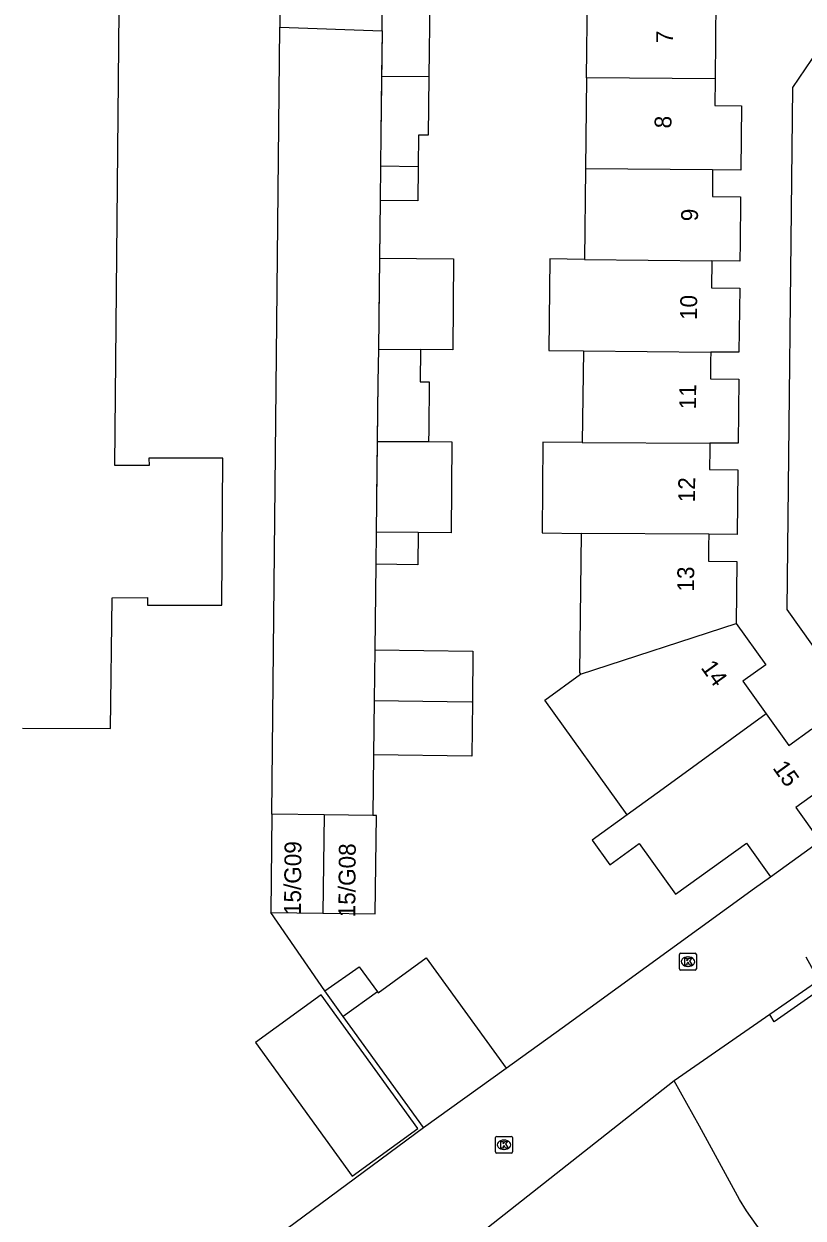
# Model space of a CAD drawing. Extents: x 159265 to 160143, y 383413 to 384319.
# Drawn here: x 159435.2 to 159481.5, y 383502.5 to 383573.4 of the extents above; entities that cross this region are included whole.
import ezdxf

# ---------------------------------------------------------------- set-up
doc = ezdxf.new("R2010")
doc.units = 0
for name, color, linetype in [('IMGEO_Hek', 7, 'Continuous'), ('IMGEO_Kolk', 7, 'Continuous'), ('IMGEO_Muur', 7, 'Continuous'), ('IMGEO_Pand', 7, 'Continuous'), ('IMGEO_Pand_nummerreeks', 7, 'Continuous'), ('IMGEO_Rijbaan_lokaal_open', 7, 'Continuous'), ('IMGEO_Voetpad_open', 7, 'Continuous')]:
    doc.layers.add(name, color=color, linetype=linetype)

msp = doc.modelspace()

# ---------------------------------------------------------------- linework, layer by layer
at = {"layer": 'IMGEO_Hek'}
msp.add_lwpolyline([(159453.085, 383515.996), (159449.878, 383520.645)], dxfattribs=at)
at = {"layer": 'IMGEO_Kolk'}
for p, q in [((159474.146, 383517.304), (159474.146, 383518.156)), ((159474.221, 383518.23), (159475.073, 383518.23)), ((159475.147, 383518.156), (159475.147, 383517.304)), ((159474.657, 383517.45), (159474.632, 383517.45)), ((159474.634, 383518.01), (159474.659, 383518.01)), ((159475.073, 383517.23), (159474.221, 383517.23)), ((159463.223, 383506.438), (159463.223, 383507.29)), ((159463.298, 383507.364), (159464.15, 383507.364)), ((159463.711, 383507.144), (159463.736, 383507.144)), ((159464.224, 383507.29), (159464.224, 383506.438)), ((159464.15, 383506.364), (159463.298, 383506.364)), ((159463.734, 383506.584), (159463.709, 383506.584))]:
    msp.add_line(p, q, dxfattribs=at)
for points in [[(159474.146, 383517.304), (159474.146, 383518.156)], [(159474.221, 383518.23), (159475.073, 383518.23)], [(159475.147, 383518.156), (159475.147, 383517.304)], [(159474.467, 383517.93), (159474.59, 383517.93), (159474.59, 383517.779), (159474.72, 383517.93), (159474.884, 383517.93), (159474.738, 383517.779), (159474.891, 383517.53), (159474.739, 383517.53), (159474.654, 383517.694), (159474.59, 383517.627), (159474.59, 383517.53), (159474.467, 383517.53), (159474.467, 383517.93)], [(159475.073, 383517.23), (159474.221, 383517.23)], [(159463.223, 383506.438), (159463.223, 383507.29)], [(159463.298, 383507.364), (159464.15, 383507.364)], [(159463.544, 383507.064), (159463.667, 383507.064), (159463.667, 383506.913), (159463.797, 383507.064), (159463.961, 383507.064), (159463.815, 383506.913), (159463.968, 383506.664), (159463.816, 383506.664), (159463.731, 383506.828), (159463.667, 383506.761), (159463.667, 383506.664), (159463.544, 383506.664), (159463.544, 383507.064)], [(159464.224, 383507.29), (159464.224, 383506.438)], [(159464.15, 383506.364), (159463.298, 383506.364)]]:
    msp.add_lwpolyline(points, dxfattribs=at)
for centre, start, end in [((159474.223, 383518.154), 91.55205, 178.44795), ((159474.223, 383518.154), 91.55205, 178.44795), ((159475.071, 383518.154), 1.55205, 88.44795), ((159475.071, 383518.154), 1.55205, 88.44795), ((159474.223, 383517.306), 181.55205, 268.44795), ((159474.223, 383517.306), 181.55205, 268.44795), ((159475.071, 383517.306), 271.55205, 358.44795), ((159475.071, 383517.306), 271.55205, 358.44795), ((159463.3, 383507.288), 91.55205, 178.44795), ((159463.3, 383507.288), 91.55205, 178.44795), ((159464.148, 383507.288), 1.55205, 88.44795), ((159464.148, 383507.288), 1.55205, 88.44795), ((159463.3, 383506.44), 181.55205, 268.44795), ((159463.3, 383506.44), 181.55205, 268.44795), ((159464.148, 383506.44), 271.55205, 358.44795), ((159464.148, 383506.44), 271.55205, 358.44795)]:
    msp.add_arc(centre, 0.0765, start, end, dxfattribs=at)
for centre, major_axis, ratio, start_param, end_param in [((159474.633, 383517.73), (-0.387, 0.002), 0.722429, 4.712389, 7.853982), ((159474.658, 383517.73), (-0.39, 0.002), 0.717154, 1.570796, 4.712389), ((159463.71, 383506.864), (-0.387, 0.002), 0.722429, 4.712389, 7.853982), ((159463.735, 383506.864), (-0.39, 0.002), 0.717154, 1.570796, 4.712389)]:
    msp.add_ellipse(centre, major_axis=major_axis, ratio=ratio, start_param=start_param, end_param=end_param, dxfattribs=at)
at = {"layer": 'IMGEO_Muur'}
for points in [[(159456.489, 383572.978), (159456.416, 383566.809)], [(159456.369, 383562.899), (159456.287, 383556.01)], [(159456.241, 383552.11), (159456.159, 383545.21)], [(159456.113, 383541.311), (159456.053, 383536.231)], [(159455.979, 383530.002), (159455.935, 383526.403)], [(159478.605, 383522.089), (159479.549, 383522.772)], [(159467.171, 383513.81), (159478.605, 383522.089)], [(159481.651, 383518.018), (159482.429, 383516.62), (159479.511, 383514.594)]]:
    msp.add_lwpolyline(points, dxfattribs=at)
at = {"layer": 'IMGEO_Pand'}
for points in [[(159435.135, 383531.595), (159440.361, 383531.572), (159440.449, 383539.323), (159442.547, 383539.346), (159442.56, 383538.888), (159446.962, 383538.883), (159447.024, 383547.601), (159442.643, 383547.602), (159442.655, 383547.178), (159440.619, 383547.18), (159441.121, 383599.115), (159441.25, 383614.012), (159441.513, 383614.01), (159441.516, 383614.663), (159441.16, 383614.677), (159441.179, 383616.916), (159441.557, 383616.959), (159441.586, 383618.355)], [(159468.628, 383570.17), (159468.745, 383580.009)], [(159456.489, 383572.978), (159456.512, 383574.879)], [(159459.318, 383574.845), (159459.262, 383570.231)], [(159476.313, 383574.815), (159476.255, 383570.12)], [(159456.489, 383572.978), (159456.457, 383570.25)], [(159456.457, 383570.25), (159456.416, 383566.809), (159456.394, 383564.949)], [(159459.262, 383570.231), (159456.457, 383570.25)], [(159459.262, 383570.231), (159459.22, 383566.777), (159458.651, 383566.783), (159458.629, 383564.922)], [(159468.628, 383570.17), (159468.564, 383564.77)], [(159476.255, 383570.12), (159468.628, 383570.17)], [(159476.255, 383570.12), (159476.236, 383568.531), (159477.834, 383568.513), (159477.794, 383564.71), (159476.115, 383564.721)], [(159456.394, 383564.949), (159456.369, 383562.899)], [(159458.629, 383564.922), (159458.605, 383562.873), (159456.369, 383562.899)], [(159456.394, 383564.949), (159458.629, 383564.922)], [(159468.564, 383564.77), (159468.5, 383559.398)], [(159476.115, 383564.721), (159468.564, 383564.77)], [(159476.115, 383564.721), (159476.114, 383564.633), (159476.11, 383564.218), (159476.098, 383563.133), (159477.777, 383563.115), (159477.745, 383560.197), (159477.737, 383559.517), (159477.734, 383559.292), (159476.057, 383559.311)], [(159456.328, 383559.484), (159456.264, 383554.08)], [(159456.328, 383559.484), (159460.731, 383559.445), (159460.684, 383554.041), (159458.764, 383554.058)], [(159468.5, 383559.398), (159466.445, 383559.434), (159466.381, 383553.997), (159468.436, 383553.972)], [(159468.5, 383559.398), (159476.057, 383559.311)], [(159476.057, 383559.311), (159476.04, 383557.725), (159477.719, 383557.707), (159477.677, 383553.89), (159476, 383553.905)], [(159456.264, 383554.08), (159456.241, 383552.11), (159456.199, 383548.606)], [(159456.264, 383554.08), (159458.764, 383554.058)], [(159458.764, 383554.058), (159458.742, 383552.136), (159459.272, 383552.133), (159459.254, 383549.245), (159459.25, 383548.589)], [(159468.436, 383553.972), (159468.371, 383548.54)], [(159468.436, 383553.972), (159476, 383553.905)], [(159476, 383553.905), (159475.999, 383553.837), (159475.995, 383553.45), (159475.982, 383552.317), (159477.661, 383552.299), (159477.621, 383548.49), (159475.942, 383548.499)], [(159456.199, 383548.606), (159456.135, 383543.21)], [(159456.199, 383548.606), (159459.25, 383548.589)], [(159459.25, 383548.589), (159460.636, 383548.582), (159460.589, 383543.183), (159458.636, 383543.195)], [(159468.371, 383548.54), (159466.026, 383548.553), (159465.997, 383543.188), (159468.307, 383543.14)], [(159468.371, 383548.54), (159475.942, 383548.499)], [(159475.942, 383548.499), (159475.938, 383548.157), (159475.925, 383546.929), (159477.604, 383546.911), (159477.563, 383543.087), (159475.884, 383543.097)], [(159456.135, 383543.21), (159456.113, 383541.311)], [(159458.636, 383543.195), (159458.613, 383541.282), (159456.113, 383541.311)], [(159458.636, 383543.195), (159456.135, 383543.21)], [(159468.307, 383543.14), (159468.209, 383534.883), (159468.273, 383534.794)], [(159475.884, 383543.097), (159468.307, 383543.14)], [(159475.884, 383543.097), (159475.876, 383542.39), (159475.867, 383541.501), (159477.546, 383541.483), (159477.506, 383537.795)], [(159468.273, 383534.794), (159477.506, 383537.795)], [(159477.506, 383537.795), (159479.263, 383535.352), (159477.902, 383534.373), (159479.3, 383532.43)], [(159456.053, 383536.231), (159456.017, 383533.22)], [(159456.053, 383536.231), (159461.883, 383536.162), (159461.847, 383533.162)], [(159471.048, 383526.445), (159466.149, 383533.253), (159468.273, 383534.794)], [(159456.017, 383533.22), (159455.979, 383530.002)], [(159461.847, 383533.162), (159461.809, 383529.933), (159455.979, 383530.002)], [(159456.017, 383533.22), (159461.8, 383533.15), (159461.847, 383533.162)], [(159479.3, 383532.43), (159473.172, 383527.986), (159471.048, 383526.445)], [(159479.3, 383532.43), (159480.646, 383530.561), (159482.007, 383531.54), (159483.893, 383528.92), (159481.053, 383526.876), (159482.485, 383524.888)], [(159449.937, 383526.474), (159449.878, 383520.645), (159452.972, 383520.608)], [(159453.042, 383526.437), (159449.937, 383526.474)], [(159453.042, 383526.437), (159452.972, 383520.608)], [(159452.972, 383520.608), (159456.077, 383520.571), (159456.146, 383526.4), (159455.935, 383526.403)], [(159455.935, 383526.403), (159453.042, 383526.437)], [(159471.048, 383526.445), (159468.962, 383524.932), (159470.004, 383523.484), (159471.749, 383524.739), (159473.91, 383521.735), (159478.116, 383524.762), (159479.549, 383522.772)], [(159479.549, 383522.772), (159482.485, 383524.888)], [(159454.181, 383514.481), (159453.085, 383515.996), (159455.131, 383517.425), (159456.214, 383515.937)], [(159456.214, 383515.937), (159456.249, 383515.889), (159459.101, 383517.967), (159463.85, 383511.406)], [(159482.73, 383516.227), (159479.758, 383514.15), (159479.511, 383514.594), (159473.83, 383510.649)], [(159448.969, 383512.941), (159454.708, 383505.01), (159458.604, 383507.83), (159452.865, 383515.76), (159448.969, 383512.941)], [(159456.214, 383515.937), (159454.181, 383514.481)], [(159458.947, 383507.895), (159454.181, 383514.481)], [(159458.947, 383507.895), (159463.85, 383511.406)], [(159479.715, 383500.7), (159478.133, 383502.943), (159477.712, 383503.623), (159475.334, 383507.971), (159473.83, 383510.649)]]:
    msp.add_lwpolyline(points, dxfattribs=at)
at = {"layer": 'IMGEO_Rijbaan_lokaal_open'}
for points in [[(159450.925, 383627.54), (159450.895, 383624.117), (159450.803, 383611.932), (159450.41, 383573.194)], [(159449.937, 383526.474), (159450.41, 383573.194)], [(159450.41, 383573.194), (159456.489, 383572.978)], [(159456.369, 383562.899), (159456.328, 383559.484)], [(159456.113, 383541.311), (159456.053, 383536.231)], [(159455.979, 383530.002), (159455.935, 383526.403)], [(159463.85, 383511.406), (159467.171, 383513.81), (159478.605, 383522.089), (159479.549, 383522.772)], [(159473.83, 383510.649), (159462.427, 383501.672), (159449.528, 383492.287), (159443.239, 383487.773)], [(159439.516, 383485.157), (159433.127, 383480.612), (159429.309, 383486.278), (159448.278, 383500), (159458.947, 383507.895)]]:
    msp.add_lwpolyline(points, dxfattribs=at)
at = {"layer": 'IMGEO_Voetpad_open'}
msp.add_lwpolyline([(159482.829, 383535.412), (159480.537, 383538.62), (159480.868, 383569.607), (159482.758, 383572.378), (159500, 383579.084), (159509.784, 383582.889)], dxfattribs=at)

# ---------------------------------------------------------------- texts
at = {"layer": 'IMGEO_Pand_nummerreeks'}
for s, rotation, p in [('7', 89.30108, (159473.761, 383572.223)), ('8', 88.52198, (159473.659, 383567.17)), ('9', 89.38715, (159475.241, 383561.664)), ('10', 89.38715, (159475.18, 383555.802)), ('11', 89.38715, (159475.123, 383550.507)), ('12', 89.38715, (159475.063, 383544.985)), ('13', 89.38142, (159475.006, 383539.686)), ('14', 305.73517, (159475.376, 383535.175)), ('15', 305.74663, (159479.645, 383529.218)), ('15/G09', 89.52941, (159451.662, 383520.491)), ('15/G08', 89.52941, (159454.888, 383520.36))]:
    msp.add_text(s, height=1, rotation=rotation, dxfattribs=at).set_placement(p)

doc.saveas('drawing.dxf')
